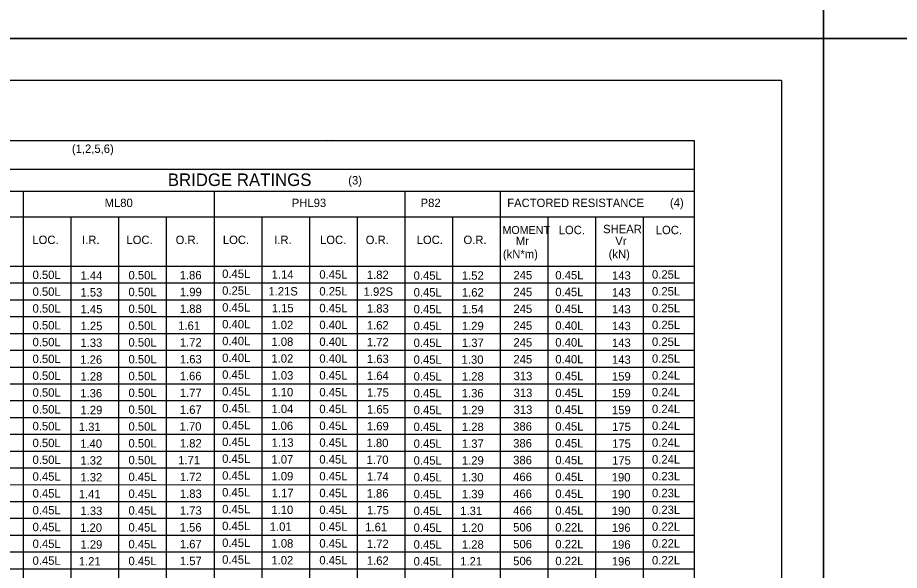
# Model space of a CAD drawing. Extents: x -5022 to -159, y 1126 to 7226.
# Drawn here: x -4127.7 to -3813, y 3906 to 4103.3 of the extents above; entities that cross this region are included whole.
import ezdxf

# ---------------------------------------------------------------- set-up
doc = ezdxf.new("R2010")
doc.units = 0
for name, color, linetype in [('2', 7, 'Continuous'), ('3', 7, 'Continuous'), ('PLT-BNDY', 7, 'Continuous')]:
    doc.layers.add(name, color=color, linetype=linetype)

msp = doc.modelspace()

# ---------------------------------------------------------------- linework, layer by layer
at = {"layer": '2'}
for q in [(-4641.13, 4080.81), (-3855.13, 3516.81)]:
    msp.add_line((-3855.13, 4080.81), q, dxfattribs=at)
at = {"layer": '3'}
for p, q in [((-4601.11, 4059.4), (-3886.2, 4059.4)), ((-4017.08, 4059.89), (-4017.08, 4059.89)), ((-4015.22, 4059.89), (-4015.22, 4059.89)), ((-3886.2, 4059.4), (-3886.2, 3708.59)), ((-4600.86, 4049.23), (-3886.2, 4049.23)), ((-4601.11, 4041.41), (-3886.2, 4041.41)), ((-4125.67, 4041.41), (-4125.67, 3708.59)), ((-4057.59, 4041.41), (-4057.59, 3708.59)), ((-3989.51, 4041.41), (-3989.51, 3708.59)), ((-3955.46, 4041.41), (-3955.46, 3708.59)), ((-4261.83, 4032.2), (-3886.2, 4032.2)), ((-4125.67, 4032.2), (-4125.67, 3708.59)), ((-4108.65, 4032.2), (-4108.65, 3708.59)), ((-4091.63, 4032.2), (-4091.63, 3708.59)), ((-4091.63, 4032.2), (-4091.63, 3708.59)), ((-4074.61, 4032.2), (-4074.61, 3708.59)), ((-4057.59, 4032.2), (-4057.59, 3708.59)), ((-4040.57, 4032.2), (-4040.57, 3708.59)), ((-4023.55, 4032.2), (-4023.55, 3708.59)), ((-4023.55, 4032.2), (-4023.55, 3708.59)), ((-4006.52, 4032.2), (-4006.52, 3708.59)), ((-3989.5, 4032.2), (-3989.5, 3708.59)), ((-3972.48, 4032.2), (-3972.48, 3708.59)), ((-3938.44, 4032.2), (-3938.44, 3708.59)), ((-3921.42, 4032.2), (-3921.42, 3708.59)), ((-3904.4, 4032.2), (-3904.4, 3708.59)), ((-4601.11, 4014.6), (-3886.2, 4014.6)), ((-4583.63, 4008.6), (-3886.2, 4008.6)), ((-4583.63, 4002.6), (-3886.2, 4002.6)), ((-4601.11, 3996.6), (-3886.2, 3996.6)), ((-4583.63, 3990.59), (-3886.2, 3990.6)), ((-4583.63, 3984.59), (-3886.2, 3984.6)), ((-4601.11, 3978.59), (-3886.2, 3978.6)), ((-4583.63, 3972.59), (-3886.2, 3972.6)), ((-4583.63, 3966.6), (-3886.2, 3966.6)), ((-4601.11, 3960.6), (-3886.2, 3960.6)), ((-4583.63, 3954.59), (-3886.2, 3954.6)), ((-4583.63, 3948.59), (-3886.2, 3948.6)), ((-4601.11, 3942.59), (-3886.2, 3942.6)), ((-4583.63, 3936.59), (-3886.2, 3936.6)), ((-4583.63, 3930.59), (-3886.2, 3930.59)), ((-4601.11, 3924.59), (-3886.2, 3924.59)), ((-4583.63, 3918.59), (-3886.2, 3918.59)), ((-4583.63, 3912.59), (-3886.2, 3912.6)), ((-4601.11, 3906.59), (-3886.2, 3906.59))]:
    msp.add_line(p, q, dxfattribs=at)
at = {"layer": 'PLT-BNDY'}
for points in [[(-4681.13, 4689.81), (-3840.13, 4689.81), (-3840.13, 4095.81), (-4681.13, 4095.81)], [(-3840.13, 4689.81), (-2999.13, 4689.81), (-2999.13, 4095.81), (-3840.13, 4095.81)], [(-4681.13, 4095.81), (-3840.13, 4095.81), (-3840.13, 3501.81), (-4681.13, 3501.81)], [(-3840.13, 4095.81), (-2999.13, 4095.81), (-2999.13, 3501.81), (-3840.13, 3501.81)]]:
    msp.add_lwpolyline(points, close=True, dxfattribs=at)

# ---------------------------------------------------------------- texts
at = {"layer": '2'}
for s, height, p in [('(1,2,5,6)', 3, (-4108.3, 4055.02)), ('BRIDGE RATINGS', 4.4793, (-4074.07, 4043.2)), ('(3)', 3, (-4009.68, 4043.75)), ('ML80', 3, (-4096.62, 4035.69)), ('PHL93', 3, (-4029.84, 4035.69)), ('P82', 3, (-3983.85, 4035.69)), ('FACTORED RESISTANCE', 3.0001, (-3952.95, 4035.69)), ('(4)', 3, (-3894.88, 4035.79)), ('MOMENT', 2.85, (-3954.64, 4026.08)), ('LOC.', 3, (-3934.58, 4026.01)), ('SHEAR', 3, (-3918.74, 4026.35)), ('LOC.', 3, (-3899.94, 4026.01)), ('LOC.', 3, (-4122.41, 4022.49)), ('I.R.', 3, (-4104.68, 4022.49)), ('LOC.', 3, (-4088.84, 4022.49)), ('O.R.', 3, (-4071.28, 4022.49)), ('LOC.', 3, (-4054.42, 4022.49)), ('I.R.', 3, (-4036.13, 4022.49)), ('LOC.', 3, (-4019.75, 4022.49)), ('O.R.', 3, (-4003.45, 4022.49)), ('LOC.', 3, (-3985.26, 4022.49)), ('O.R.', 3, (-3968.57, 4022.49)), ('Mr', 3, (-3949.89, 4022.09)), ('Vr', 3, (-3914.4, 4022.09)), ('(kN*m)', 3, (-3954.49, 4017.43)), ('(kN)', 3, (-3916.76, 4017.43)), ('0.50L', 3, (-4122.34, 4010.01)), ('1.44', 3, (-4105.24, 4009.75)), ('0.50L', 3, (-4088.12, 4009.88)), ('1.86', 3, (-4069.83, 4009.88)), ('0.45L', 3, (-4054.68, 4010.38)), ('1.14', 3, (-4037.01, 4010.13)), ('0.45L', 3, (-4019.99, 4010.13)), ('1.82', 3, (-4003.05, 4010.01)), ('0.45L', 3, (-3986.35, 4009.75)), ('1.52', 3, (-3969.14, 4009.75)), ('245', 3, (-3950.74, 4009.88)), ('0.45L', 3, (-3935.78, 4009.88)), ('143', 3, (-3915.56, 4009.75)), ('0.25L', 3, (-3901.29, 4010.13)), ('0.50L', 3, (-4122.34, 4004.01)), ('1.53', 3, (-4105.25, 4003.75)), ('0.50L', 3, (-4088.12, 4003.88)), ('1.99', 3, (-4069.77, 4003.88)), ('0.25L', 3, (-4054.68, 4004.38)), ('1.21S', 3, (-4038.17, 4004.13)), ('0.25L', 3, (-4019.99, 4004.13)), ('1.92S', 3, (-4004.19, 4004.01)), ('0.45L', 3, (-3986.35, 4003.75)), ('1.62', 3, (-3969.14, 4003.75)), ('245', 3, (-3950.74, 4003.88)), ('0.45L', 3, (-3935.78, 4003.88)), ('143', 3, (-3915.56, 4003.75)), ('0.25L', 3, (-3901.29, 4004.13)), ('0.50L', 3, (-4122.34, 3998)), ('1.45', 3, (-4105.22, 3997.75)), ('0.50L', 3, (-4088.12, 3997.88)), ('1.88', 3, (-4069.77, 3997.88)), ('0.45L', 3, (-4054.68, 3998.38)), ('1.15', 3, (-4036.98, 3998.13)), ('0.45L', 3, (-4019.99, 3998.13)), ('1.83', 3, (-4003.03, 3998)), ('0.45L', 3, (-3986.35, 3997.75)), ('1.54', 3, (-3969.11, 3997.75)), ('245', 3, (-3950.74, 3997.88)), ('0.45L', 3, (-3935.78, 3997.88)), ('143', 3, (-3915.56, 3997.75)), ('0.25L', 3, (-3901.29, 3998.13)), ('0.50L', 3, (-4122.34, 3992)), ('1.25', 3, (-4105.22, 3991.75)), ('0.50L', 3, (-4088.12, 3991.88)), ('1.61', 3, (-4070.37, 3991.88)), ('0.40L', 3, (-4054.68, 3992.38)), ('1.02', 3, (-4037.12, 3992.13)), ('0.40L', 3, (-4019.99, 3992.13)), ('1.62', 3, (-4003.05, 3992)), ('0.45L', 3, (-3986.35, 3991.75)), ('1.29', 3, (-3969.13, 3991.75)), ('245', 3, (-3950.74, 3991.88)), ('0.40L', 3, (-3935.78, 3991.88)), ('143', 3, (-3915.56, 3991.75)), ('0.25L', 3, (-3901.29, 3992.13)), ('0.50L', 3, (-4122.34, 3986)), ('1.33', 3, (-4105.25, 3985.75)), ('0.50L', 3, (-4088.12, 3985.88)), ('1.72', 3, (-4069.79, 3985.88)), ('0.40L', 3, (-4054.68, 3986.38)), ('1.08', 3, (-4037.1, 3986.13)), ('0.40L', 3, (-4019.99, 3986.13)), ('1.72', 3, (-4003.05, 3986)), ('0.45L', 3, (-3986.35, 3985.75)), ('1.37', 3, (-3969.13, 3985.75)), ('245', 3, (-3950.74, 3985.88)), ('0.40L', 3, (-3935.78, 3985.88)), ('143', 3, (-3915.56, 3985.75)), ('0.25L', 3, (-3901.29, 3986.13)), ('0.50L', 3, (-4122.34, 3980)), ('1.26', 3, (-4105.31, 3979.75)), ('0.50L', 3, (-4088.12, 3979.88)), ('1.63', 3, (-4069.77, 3979.88)), ('0.40L', 3, (-4054.68, 3980.38)), ('1.02', 3, (-4037.12, 3980.13)), ('0.40L', 3, (-4019.99, 3980.13)), ('1.63', 3, (-4003.03, 3980)), ('0.45L', 3, (-3986.35, 3979.75)), ('1.30', 3, (-3969.23, 3979.75)), ('245', 3, (-3950.74, 3979.88)), ('0.40L', 3, (-3935.78, 3979.88)), ('143', 3, (-3915.56, 3979.75)), ('0.25L', 3, (-3901.29, 3980.13)), ('0.45L', 3, (-4054.68, 3974.38)), ('0.50L', 3, (-4122.34, 3974)), ('1.28', 3, (-4105.25, 3973.75)), ('0.50L', 3, (-4088.12, 3973.88)), ('1.66', 3, (-4069.83, 3973.88)), ('1.03', 3, (-4037.1, 3974.13)), ('0.45L', 3, (-4019.99, 3974.13)), ('1.64', 3, (-4003.03, 3974)), ('0.45L', 3, (-3986.35, 3973.75)), ('1.28', 3, (-3969.13, 3973.75)), ('313', 3, (-3950.69, 3973.88)), ('0.45L', 3, (-3935.78, 3973.88)), ('159', 3, (-3915.57, 3973.75)), ('0.24L', 3, (-3901.29, 3974.13)), ('0.50L', 3, (-4122.34, 3968)), ('0.50L', 3, (-4088.12, 3967.88)), ('0.45L', 3, (-4054.68, 3968.38)), ('1.10', 3, (-4037.12, 3968.13)), ('0.45L', 3, (-4019.99, 3968.13)), ('1.75', 3, (-4003, 3968)), ('313', 3, (-3950.69, 3967.88)), ('0.45L', 3, (-3935.78, 3967.88)), ('0.24L', 3, (-3901.29, 3968.13)), ('1.36', 3, (-4105.31, 3967.75)), ('1.77', 3, (-4069.78, 3967.88)), ('0.45L', 3, (-3986.35, 3967.75)), ('1.36', 3, (-3969.18, 3967.75)), ('159', 3, (-3915.57, 3967.75)), ('0.50L', 3, (-4122.34, 3962)), ('1.29', 3, (-4105.25, 3961.75)), ('0.50L', 3, (-4088.12, 3961.88)), ('1.67', 3, (-4069.78, 3961.88)), ('0.45L', 3, (-4054.68, 3962.38)), ('1.04', 3, (-4037.09, 3962.13)), ('0.45L', 3, (-4019.99, 3962.13)), ('1.65', 3, (-4003, 3962)), ('0.45L', 3, (-3986.35, 3961.75)), ('1.29', 3, (-3969.13, 3961.75)), ('313', 3, (-3950.69, 3961.88)), ('0.45L', 3, (-3935.78, 3961.88)), ('159', 3, (-3915.57, 3961.75)), ('0.24L', 3, (-3901.29, 3962.13)), ('0.50L', 3, (-4122.34, 3956)), ('1.31', 3, (-4105.85, 3955.75)), ('0.50L', 3, (-4088.12, 3955.88)), ('1.70', 3, (-4069.88, 3955.88)), ('0.45L', 3, (-4054.68, 3956.38)), ('1.06', 3, (-4037.16, 3956.13)), ('0.45L', 3, (-4019.99, 3956.13)), ('1.69', 3, (-4003.04, 3956)), ('0.45L', 3, (-3986.35, 3955.75)), ('1.28', 3, (-3969.13, 3955.75)), ('386', 3, (-3950.83, 3955.88)), ('0.45L', 3, (-3935.78, 3955.88)), ('175', 3, (-3915.53, 3955.75)), ('0.24L', 3, (-3901.29, 3956.13)), ('0.50L', 3, (-4122.34, 3950)), ('1.40', 3, (-4105.35, 3949.75)), ('0.50L', 3, (-4088.12, 3949.88)), ('1.82', 3, (-4069.79, 3949.88)), ('0.45L', 3, (-4054.68, 3950.38)), ('1.13', 3, (-4037.02, 3950.13)), ('0.45L', 3, (-4019.99, 3950.13)), ('1.80', 3, (-4003.14, 3950)), ('0.45L', 3, (-3986.35, 3949.75)), ('1.37', 3, (-3969.13, 3949.75)), ('386', 3, (-3950.83, 3949.88)), ('0.45L', 3, (-3935.78, 3949.88)), ('175', 3, (-3915.53, 3949.75)), ('0.24L', 3, (-3901.29, 3950.13)), ('0.50L', 3, (-4122.34, 3944)), ('1.32', 3, (-4105.27, 3943.75)), ('0.50L', 3, (-4088.12, 3943.88)), ('1.71', 3, (-4070.37, 3943.88)), ('0.45L', 3, (-4054.68, 3944.38)), ('1.07', 3, (-4037.11, 3944.13)), ('0.45L', 3, (-4019.99, 3944.13)), ('1.70', 3, (-4003.14, 3944)), ('0.45L', 3, (-3986.35, 3943.75)), ('1.29', 3, (-3969.13, 3943.75)), ('386', 3, (-3950.83, 3943.88)), ('0.45L', 3, (-3935.78, 3943.88)), ('175', 3, (-3915.53, 3943.75)), ('0.24L', 3, (-3901.29, 3944.13)), ('0.45L', 3, (-4122.34, 3938)), ('1.32', 3, (-4105.27, 3937.75)), ('0.45L', 3, (-4088.12, 3937.88)), ('1.72', 3, (-4069.79, 3937.88)), ('0.45L', 3, (-4054.68, 3938.38)), ('1.09', 3, (-4037.1, 3938.13)), ('0.45L', 3, (-4019.99, 3938.13)), ('1.74', 3, (-4003.03, 3938)), ('0.45L', 3, (-3986.35, 3937.75)), ('1.30', 3, (-3969.23, 3937.75)), ('466', 3, (-3950.83, 3937.88)), ('0.45L', 3, (-3935.78, 3937.88)), ('190', 3, (-3915.67, 3937.75)), ('0.23L', 3, (-3901.29, 3938.13)), ('0.45L', 3, (-4122.34, 3932)), ('1.41', 3, (-4105.85, 3931.75)), ('0.45L', 3, (-4088.12, 3931.87)), ('1.83', 3, (-4069.77, 3931.87)), ('0.45L', 3, (-4054.68, 3932.38)), ('1.17', 3, (-4037.02, 3932.13)), ('0.45L', 3, (-4019.99, 3932.13)), ('1.86', 3, (-4003.1, 3932)), ('0.45L', 3, (-3986.35, 3931.75)), ('1.39', 3, (-3969.13, 3931.75)), ('466', 3, (-3950.83, 3931.87)), ('0.45L', 3, (-3935.78, 3931.87)), ('190', 3, (-3915.67, 3931.75)), ('0.23L', 3, (-3901.29, 3932.13)), ('0.45L', 3, (-4122.34, 3926)), ('1.33', 3, (-4105.25, 3925.75)), ('0.45L', 3, (-4088.12, 3925.88)), ('1.73', 3, (-4069.77, 3925.88)), ('0.45L', 3, (-4054.68, 3926.38)), ('1.10', 3, (-4037.12, 3926.13)), ('0.45L', 3, (-4019.99, 3926.13)), ('1.75', 3, (-4003, 3926)), ('0.45L', 3, (-3986.35, 3925.75)), ('1.31', 3, (-3969.72, 3925.75)), ('466', 3, (-3950.83, 3925.88)), ('0.45L', 3, (-3935.78, 3925.88)), ('190', 3, (-3915.67, 3925.75)), ('0.23L', 3, (-3901.29, 3926.13)), ('0.45L', 3, (-4122.34, 3920)), ('1.20', 3, (-4105.35, 3919.75)), ('0.45L', 3, (-4088.12, 3919.88)), ('1.56', 3, (-4069.83, 3919.88)), ('0.45L', 3, (-4054.68, 3920.38)), ('1.01', 3, (-4037.7, 3920.13)), ('0.45L', 3, (-4019.99, 3920.13)), ('1.61', 3, (-4003.63, 3920)), ('0.45L', 3, (-3986.35, 3919.75)), ('1.20', 3, (-3969.23, 3919.75)), ('506', 3, (-3950.83, 3919.88)), ('0.22L', 3, (-3935.78, 3919.88)), ('196', 3, (-3915.63, 3919.75)), ('0.22L', 3, (-3901.29, 3920.13)), ('0.45L', 3, (-4054.68, 3914.38)), ('0.45L', 3, (-4122.34, 3914)), ('1.29', 3, (-4105.25, 3913.75)), ('0.45L', 3, (-4088.12, 3913.88)), ('1.67', 3, (-4069.78, 3913.88)), ('1.08', 3, (-4037.1, 3914.13)), ('0.45L', 3, (-4019.99, 3914.13)), ('1.72', 3, (-4003.05, 3914)), ('0.45L', 3, (-3986.35, 3913.75)), ('1.28', 3, (-3969.13, 3913.75)), ('506', 3, (-3950.83, 3913.88)), ('0.22L', 3, (-3935.78, 3913.88)), ('196', 3, (-3915.63, 3913.75)), ('0.22L', 3, (-3901.29, 3914.13)), ('0.45L', 3, (-4054.68, 3908.38)), ('1.02', 3, (-4037.12, 3908.13)), ('0.45L', 3, (-4019.99, 3908.13)), ('0.22L', 3, (-3901.29, 3908.13)), ('0.45L', 3, (-4122.34, 3908)), ('1.21', 3, (-4105.85, 3907.75)), ('0.45L', 3, (-4088.12, 3907.87)), ('1.57', 3, (-4069.78, 3907.87)), ('1.62', 3, (-4003.05, 3908)), ('0.45L', 3, (-3986.35, 3907.75)), ('1.21', 3, (-3969.72, 3907.75)), ('506', 3, (-3950.83, 3907.87)), ('0.22L', 3, (-3935.78, 3907.87)), ('196', 3, (-3915.63, 3907.75))]:
    msp.add_text(s, height=height, dxfattribs=at).set_placement(p)

doc.saveas('drawing.dxf')
